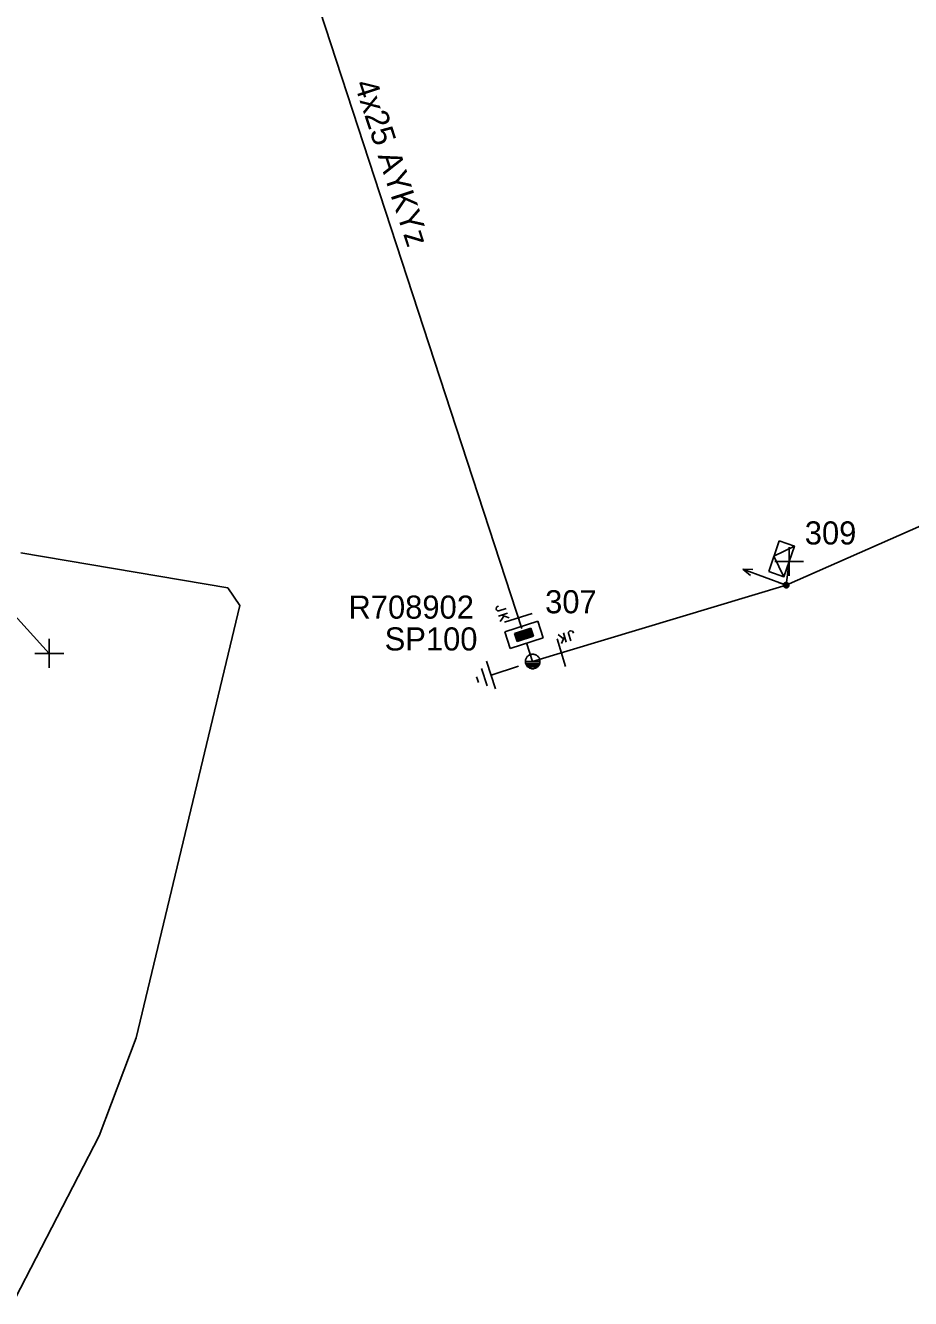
# Model space of a CAD drawing. Extents: x -540466 to -537383, y -1184038 to -1179972.
# Drawn here: x -538183.7 to -538145.4, y -1180694.2 to -1180639.1 of the extents above; entities that cross this region are included whole.
import ezdxf

# ---------------------------------------------------------------- set-up
doc = ezdxf.new("R2010")
doc.units = 0
for name, color, linetype in [('Vrstva 1', 7, 'Continuous'), ('Vrstva 13', 7, 'Continuous'), ('Vrstva 14', 7, 'Continuous'), ('Vrstva 15', 7, 'Continuous'), ('Vrstva 18', 7, 'Continuous'), ('Vrstva 2', 7, 'Continuous'), ('Vrstva 28', 7, 'Continuous'), ('Vrstva 29', 7, 'Continuous'), ('Vrstva 30', 7, 'Continuous'), ('Vrstva 31', 7, 'Continuous'), ('Vrstva 34', 7, 'Continuous'), ('Vrstva 5', 7, 'Continuous'), ('Vrstva 50', 7, 'Continuous'), ('Vrstva 52', 7, 'Continuous'), ('Vrstva 53', 7, 'Continuous'), ('Vrstva 59', 7, 'Continuous'), ('Vrstva 8', 7, 'Continuous'), ('Vrstva 9', 7, 'Continuous')]:
    doc.layers.add(name, color=color, linetype=linetype)

# ---------------------------------------------------------------- blocks, each defined once
blk = doc.blocks.new('NN440')
at = {"layer": 'Vrstva 2'}
for points in [[(0.63, 0), (0.63, 0.06), (0.62, 0.13), (0.6, 0.19), (0.58, 0.25), (0.55, 0.31), (0.51, 0.37), (0.47, 0.42), (0.42, 0.46), (0.37, 0.51), (0.32, 0.54), (0.26, 0.57), (0.2, 0.59), (0.13, 0.61), (0.07, 0.62), (0, 0.63), (-0.06, 0.62), (-0.13, 0.61), (-0.19, 0.59), (-0.26, 0.57), (-0.31, 0.54), (-0.37, 0.51), (-0.42, 0.46), (-0.47, 0.42), (-0.51, 0.37), (-0.54, 0.31), (-0.57, 0.25), (-0.6, 0.19), (-0.62, 0.13), (-0.63, 0.06), (-0.63, 0), (-0.63, -0.07), (-0.62, -0.14), (-0.6, -0.2), (-0.57, -0.26), (-0.54, -0.32), (-0.51, -0.37), (-0.47, -0.43), (-0.42, -0.47), (-0.37, -0.51), (-0.31, -0.55), (-0.26, -0.58), (-0.19, -0.6), (-0.13, -0.62), (-0.06, -0.63), (0, -0.63), (0.07, -0.63), (0.13, -0.62), (0.2, -0.6), (0.26, -0.58), (0.32, -0.55), (0.37, -0.51), (0.42, -0.47), (0.47, -0.43), (0.51, -0.37), (0.55, -0.32), (0.58, -0.26), (0.6, -0.2), (0.62, -0.14), (0.63, -0.07), (0.63, 0)], [(-0.63, 0), (0.63, 0)], [(-0.6, -0.18), (0.57, -0.18)], [(-0.51, -0.32), (0.5, -0.32)], [(-0.37, -0.47), (0.35, -0.47)]]:
    blk.add_lwpolyline(points, dxfattribs=at)
blk = doc.blocks.new('NN560')
at = {"layer": 'Vrstva 2'}
for points in [[(1.999, -0.001), (1.59, 0.141)], [(0, -0.001), (1.999, -0.001)], [(1.999, -0.001), (1.59, -0.134)]]:
    blk.add_lwpolyline(points, dxfattribs=at)
blk = doc.blocks.new('NN840')
at = {"layer": 'Vrstva 15'}
for points in [[(0.003, 0.619), (0.003, -0.631)], [(-0.538, -0.385), (-0.538, -0.71)], [(-0.332, -0.385), (-0.332, -0.798)], [(-0.332, -0.641), (-0.125, -0.385)], [(-0.745, -0.71), (-0.745, -0.66)], [(-0.73, -0.764), (-0.745, -0.71)], [(-0.657, -0.798), (-0.73, -0.764)], [(-0.627, -0.798), (-0.657, -0.798)], [(-0.558, -0.764), (-0.627, -0.798)], [(-0.538, -0.71), (-0.558, -0.764)], [(-0.263, -0.557), (-0.091, -0.798)]]:
    blk.add_lwpolyline(points, dxfattribs=at)
blk = doc.blocks.new('NN800')
at = {"layer": 'Vrstva 1'}
for points in [[(-0.442, 0.442), (0.442, -0.442)], [(-0.442, -0.442), (0.442, 0.442)]]:
    blk.add_lwpolyline(points, dxfattribs=at)
blk = doc.blocks.new('NN620')
at = {"layer": 'Vrstva 8'}
for points in [[(0.752, 0.004), (-0.748, 0.004)], [(-0.748, 0.004), (-0.748, -0.746)], [(0.752, -0.746), (0.752, 0.004)], [(0.368, -0.18), (-0.376, -0.18)], [(-0.376, -0.18), (-0.376, -0.558)], [(0.321, -0.227), (-0.329, -0.227)], [(-0.329, -0.227), (-0.329, -0.51)], [(-0.329, -0.51), (0.321, -0.51)], [(0.274, -0.274), (-0.281, -0.274)], [(-0.281, -0.274), (-0.281, -0.463)], [(-0.281, -0.463), (0.274, -0.463)], [(0.227, -0.321), (-0.234, -0.321)], [(-0.234, -0.321), (-0.234, -0.416)], [(-0.234, -0.416), (0.227, -0.416)], [(-0.193, -0.369), (0.185, -0.369)], [(0.227, -0.416), (0.227, -0.321)], [(0.274, -0.463), (0.274, -0.274)], [(0.321, -0.51), (0.321, -0.227)], [(0.368, -0.558), (0.368, -0.18)], [(-0.748, -0.746), (0.752, -0.746)], [(-0.376, -0.558), (0.368, -0.558)]]:
    blk.add_lwpolyline(points, dxfattribs=at)
blk = doc.blocks.new('NN630')
at = {"layer": 'Vrstva 9'}
for points in [[(-0.003, -0.7), (-0.703, 0)], [(-0.703, -0.7), (-0.703, 0), (0.697, 0), (0.697, -0.7)], [(-0.003, -0.7), (0.697, 0)], [(-0.703, -0.7), (0.697, -0.7)]]:
    blk.add_lwpolyline(points, dxfattribs=at)
blk = doc.blocks.new('NN810')
at = {"layer": 'Vrstva 14'}
for points in [[(0.004, -0.64), (0.004, -1.89)], [(0.629, -1.89), (-0.621, -1.89)], [(0.388, -2.2), (-0.399, -2.2)], [(0.004, -2.515), (-0.124, -2.515)], [(0.137, -2.515), (0.004, -2.515)]]:
    blk.add_lwpolyline(points, dxfattribs=at)
blk = doc.blocks.new('NN500')
at = {"layer": 'Vrstva 2'}
for points in [[(0, -0.24), (0.02, -0.23), (0.05, -0.23), (0.07, -0.22), (0.09, -0.22), (0.12, -0.2), (0.14, -0.19), (0.16, -0.18), (0.17, -0.16), (0.19, -0.14), (0.2, -0.12), (0.21, -0.1), (0.22, -0.07), (0.23, -0.05), (0.23, -0.02), (0.23, 0), (0.23, 0.02), (0.23, 0.05), (0.22, 0.07), (0.21, 0.1), (0.2, 0.12), (0.19, 0.14), (0.17, 0.16), (0.16, 0.17), (0.14, 0.19), (0.12, 0.2), (0.09, 0.21), (0.07, 0.22), (0.05, 0.23), (0.02, 0.23), (0, 0.23), (-0.03, 0.23), (-0.05, 0.23), (-0.07, 0.22), (-0.1, 0.21), (-0.12, 0.2), (-0.14, 0.19), (-0.16, 0.17), (-0.18, 0.16), (-0.19, 0.14), (-0.2, 0.12), (-0.22, 0.1), (-0.22, 0.07), (-0.23, 0.05), (-0.23, 0.02), (-0.24, 0), (-0.23, -0.02), (-0.23, -0.05), (-0.22, -0.07), (-0.22, -0.1), (-0.2, -0.12), (-0.19, -0.14), (-0.18, -0.16), (-0.16, -0.18), (-0.14, -0.19), (-0.12, -0.2), (-0.1, -0.22), (-0.07, -0.22), (-0.05, -0.23), (-0.03, -0.23), (0, -0.24)], [(0, -0.24), (0.02, -0.23), (0.05, -0.23), (0.07, -0.22), (0.09, -0.22), (0.12, -0.2), (0.14, -0.19), (0.16, -0.18), (0.17, -0.16), (0.19, -0.14), (0.2, -0.12), (0.21, -0.1), (0.22, -0.07), (0.23, -0.05), (0.23, -0.02), (0.23, 0), (0.23, 0.02), (0.23, 0.05), (0.22, 0.07), (0.21, 0.1), (0.2, 0.12), (0.19, 0.14), (0.17, 0.16), (0.16, 0.17), (0.14, 0.19), (0.12, 0.2), (0.09, 0.21), (0.07, 0.22), (0.05, 0.23), (0.02, 0.23), (0, 0.23), (-0.03, 0.23), (-0.05, 0.23), (-0.07, 0.22), (-0.1, 0.21), (-0.12, 0.2), (-0.14, 0.19), (-0.16, 0.17), (-0.18, 0.16), (-0.19, 0.14), (-0.2, 0.12), (-0.22, 0.1), (-0.22, 0.07), (-0.23, 0.05), (-0.23, 0.02), (-0.24, 0), (-0.23, -0.02), (-0.23, -0.05), (-0.22, -0.07), (-0.22, -0.1), (-0.2, -0.12), (-0.19, -0.14), (-0.18, -0.16), (-0.16, -0.18), (-0.14, -0.19), (-0.12, -0.2), (-0.1, -0.22), (-0.07, -0.22), (-0.05, -0.23), (-0.03, -0.23), (0, -0.24)], [(0, -0.21), (0.02, -0.2), (0.04, -0.2), (0.06, -0.2), (0.08, -0.19), (0.1, -0.18), (0.12, -0.17), (0.14, -0.15), (0.15, -0.14), (0.16, -0.12), (0.18, -0.1), (0.19, -0.08), (0.19, -0.06), (0.2, -0.04), (0.2, -0.02), (0.2, 0), (0.2, 0.02), (0.2, 0.04), (0.19, 0.06), (0.19, 0.08), (0.18, 0.1), (0.16, 0.12), (0.15, 0.14), (0.14, 0.15), (0.12, 0.17), (0.1, 0.18), (0.08, 0.19), (0.06, 0.19), (0.04, 0.2), (0.02, 0.2), (0, 0.2), (-0.02, 0.2), (-0.04, 0.2), (-0.06, 0.19), (-0.08, 0.19), (-0.1, 0.18), (-0.12, 0.17), (-0.14, 0.15), (-0.15, 0.14), (-0.17, 0.12), (-0.18, 0.1), (-0.19, 0.08), (-0.2, 0.06), (-0.2, 0.04), (-0.21, 0.02), (-0.21, 0), (-0.21, -0.02), (-0.2, -0.04), (-0.2, -0.06), (-0.19, -0.08), (-0.18, -0.1), (-0.17, -0.12), (-0.15, -0.14), (-0.14, -0.15), (-0.12, -0.17), (-0.1, -0.18), (-0.08, -0.19), (-0.06, -0.2), (-0.04, -0.2), (-0.02, -0.2), (0, -0.21)], [(0, -0.18), (0.02, -0.18), (0.04, -0.17), (0.05, -0.17), (0.07, -0.16), (0.09, -0.15), (0.1, -0.14), (0.12, -0.13), (0.13, -0.12), (0.14, -0.1), (0.15, -0.09), (0.16, -0.07), (0.17, -0.05), (0.17, -0.04), (0.17, -0.02), (0.17, 0), (0.17, 0.02), (0.17, 0.04), (0.17, 0.05), (0.16, 0.07), (0.15, 0.09), (0.14, 0.1), (0.13, 0.12), (0.12, 0.13), (0.1, 0.14), (0.09, 0.15), (0.07, 0.16), (0.05, 0.17), (0.04, 0.17), (0.02, 0.17), (0, 0.18), (-0.02, 0.17), (-0.04, 0.17), (-0.06, 0.17), (-0.07, 0.16), (-0.09, 0.15), (-0.1, 0.14), (-0.12, 0.13), (-0.13, 0.12), (-0.14, 0.1), (-0.15, 0.09), (-0.16, 0.07), (-0.17, 0.05), (-0.17, 0.04), (-0.18, 0.02), (-0.18, 0), (-0.18, -0.02), (-0.17, -0.04), (-0.17, -0.05), (-0.16, -0.07), (-0.15, -0.09), (-0.14, -0.1), (-0.13, -0.12), (-0.12, -0.13), (-0.1, -0.14), (-0.09, -0.15), (-0.07, -0.16), (-0.06, -0.17), (-0.04, -0.17), (-0.02, -0.18), (0, -0.18)], [(0, -0.15), (0.01, -0.15), (0.03, -0.14), (0.04, -0.14), (0.06, -0.13), (0.07, -0.13), (0.08, -0.12), (0.1, -0.11), (0.11, -0.1), (0.12, -0.09), (0.13, -0.07), (0.13, -0.06), (0.14, -0.05), (0.14, -0.03), (0.14, -0.02), (0.14, 0), (0.14, 0.01), (0.14, 0.03), (0.14, 0.04), (0.13, 0.06), (0.13, 0.07), (0.12, 0.09), (0.11, 0.1), (0.1, 0.11), (0.08, 0.12), (0.07, 0.13), (0.06, 0.13), (0.04, 0.14), (0.03, 0.14), (0.01, 0.14), (0, 0.15), (-0.02, 0.14), (-0.03, 0.14), (-0.05, 0.14), (-0.06, 0.13), (-0.07, 0.13), (-0.09, 0.12), (-0.1, 0.11), (-0.11, 0.1), (-0.12, 0.09), (-0.13, 0.07), (-0.13, 0.06), (-0.14, 0.04), (-0.14, 0.03), (-0.15, 0.01), (-0.15, 0), (-0.15, -0.02), (-0.14, -0.03), (-0.14, -0.05), (-0.13, -0.06), (-0.13, -0.07), (-0.12, -0.09), (-0.11, -0.1), (-0.1, -0.11), (-0.09, -0.12), (-0.07, -0.13), (-0.06, -0.13), (-0.05, -0.14), (-0.03, -0.14), (-0.02, -0.15), (0, -0.15)], [(0, -0.12), (0.01, -0.12), (0.02, -0.11), (0.03, -0.11), (0.05, -0.11), (0.06, -0.1), (0.07, -0.09), (0.08, -0.09), (0.09, -0.08), (0.09, -0.07), (0.1, -0.06), (0.11, -0.05), (0.11, -0.04), (0.11, -0.02), (0.11, -0.01), (0.12, 0), (0.11, 0.01), (0.11, 0.02), (0.11, 0.04), (0.11, 0.05), (0.1, 0.06), (0.09, 0.07), (0.09, 0.08), (0.08, 0.09), (0.07, 0.09), (0.06, 0.1), (0.05, 0.11), (0.03, 0.11), (0.02, 0.11), (0.01, 0.12), (0, 0.12), (-0.01, 0.12), (-0.03, 0.11), (-0.04, 0.11), (-0.05, 0.11), (-0.06, 0.1), (-0.07, 0.09), (-0.08, 0.09), (-0.09, 0.08), (-0.1, 0.07), (-0.1, 0.06), (-0.11, 0.05), (-0.11, 0.04), (-0.12, 0.02), (-0.12, 0.01), (-0.12, 0), (-0.12, -0.01), (-0.12, -0.02), (-0.11, -0.04), (-0.11, -0.05), (-0.1, -0.06), (-0.1, -0.07), (-0.09, -0.08), (-0.08, -0.09), (-0.07, -0.09), (-0.06, -0.1), (-0.05, -0.11), (-0.04, -0.11), (-0.03, -0.11), (-0.01, -0.12), (0, -0.12)], [(0, -0.09), (0.01, -0.09), (0.02, -0.09), (0.03, -0.08), (0.03, -0.08), (0.04, -0.08), (0.05, -0.07), (0.06, -0.07), (0.06, -0.06), (0.07, -0.05), (0.07, -0.04), (0.08, -0.04), (0.08, -0.03), (0.08, -0.02), (0.09, -0.01), (0.09, 0), (0.09, 0.01), (0.08, 0.02), (0.08, 0.03), (0.08, 0.03), (0.07, 0.04), (0.07, 0.05), (0.06, 0.06), (0.06, 0.06), (0.05, 0.07), (0.04, 0.07), (0.03, 0.08), (0.03, 0.08), (0.02, 0.08), (0.01, 0.09), (0, 0.09), (-0.01, 0.09), (-0.02, 0.08), (-0.03, 0.08), (-0.04, 0.08), (-0.04, 0.07), (-0.05, 0.07), (-0.06, 0.06), (-0.07, 0.06), (-0.07, 0.05), (-0.08, 0.04), (-0.08, 0.03), (-0.08, 0.03), (-0.09, 0.02), (-0.09, 0.01), (-0.09, 0), (-0.09, -0.01), (-0.09, -0.02), (-0.08, -0.03), (-0.08, -0.04), (-0.08, -0.04), (-0.07, -0.05), (-0.07, -0.06), (-0.06, -0.07), (-0.05, -0.07), (-0.04, -0.08), (-0.04, -0.08), (-0.03, -0.08), (-0.02, -0.09), (-0.01, -0.09), (0, -0.09)], [(0, -0.06), (0, -0.06), (0.01, -0.06), (0.02, -0.05), (0.02, -0.05), (0.03, -0.05), (0.03, -0.05), (0.04, -0.04), (0.04, -0.04), (0.05, -0.03), (0.05, -0.03), (0.05, -0.02), (0.05, -0.02), (0.05, -0.01), (0.06, -0.01), (0.06, 0), (0.06, 0.01), (0.05, 0.01), (0.05, 0.02), (0.05, 0.02), (0.05, 0.03), (0.05, 0.03), (0.04, 0.04), (0.04, 0.04), (0.03, 0.05), (0.03, 0.05), (0.02, 0.05), (0.02, 0.05), (0.01, 0.06), (0, 0.06), (0, 0.06), (-0.01, 0.06), (-0.01, 0.06), (-0.02, 0.05), (-0.02, 0.05), (-0.03, 0.05), (-0.03, 0.05), (-0.04, 0.04), (-0.04, 0.04), (-0.05, 0.03), (-0.05, 0.03), (-0.05, 0.02), (-0.06, 0.02), (-0.06, 0.01), (-0.06, 0.01), (-0.06, 0), (-0.06, -0.01), (-0.06, -0.01), (-0.06, -0.02), (-0.05, -0.02), (-0.05, -0.03), (-0.05, -0.03), (-0.04, -0.04), (-0.04, -0.04), (-0.03, -0.05), (-0.03, -0.05), (-0.02, -0.05), (-0.02, -0.05), (-0.01, -0.06), (-0.01, -0.06), (0, -0.06)], [(0, -0.03), (0, -0.03), (0, -0.03), (0.01, -0.03), (0.01, -0.03), (0.01, -0.02), (0.02, -0.02), (0.02, -0.02), (0.02, -0.02), (0.02, -0.02), (0.02, -0.01), (0.02, -0.01), (0.03, -0.01), (0.03, -0.01), (0.03, 0), (0.03, 0), (0.03, 0), (0.03, 0.01), (0.03, 0.01), (0.02, 0.01), (0.02, 0.01), (0.02, 0.02), (0.02, 0.02), (0.02, 0.02), (0.02, 0.02), (0.01, 0.02), (0.01, 0.02), (0.01, 0.03), (0, 0.03), (0, 0.03), (0, 0.03), (0, 0.03), (-0.01, 0.03), (-0.01, 0.03), (-0.01, 0.02), (-0.02, 0.02), (-0.02, 0.02), (-0.02, 0.02), (-0.02, 0.02), (-0.02, 0.02), (-0.03, 0.01), (-0.03, 0.01), (-0.03, 0.01), (-0.03, 0.01), (-0.03, 0), (-0.03, 0), (-0.03, 0), (-0.03, -0.01), (-0.03, -0.01), (-0.03, -0.01), (-0.03, -0.01), (-0.02, -0.02), (-0.02, -0.02), (-0.02, -0.02), (-0.02, -0.02), (-0.02, -0.02), (-0.01, -0.03), (-0.01, -0.03), (-0.01, -0.03), (0, -0.03), (0, -0.03)], [(0.23, 0), (0.7, 0)]]:
    blk.add_lwpolyline(points, dxfattribs=at)

msp = doc.modelspace()

# ---------------------------------------------------------------- linework, layer by layer
at = {"layer": 'Vrstva 5'}
msp.add_lwpolyline([(-538184.13, -1180694.24), (-538180.5, -1180687.2), (-538178.89, -1180682.95), (-538174.41, -1180664.24), (-538174.93, -1180663.47), (-538183.884, -1180661.958)], dxfattribs=at)
at = {"layer": 'Vrstva 50'}
msp.add_lwpolyline([(-538161.74, -1180666.66), (-538150.77, -1180663.36), (-538121.4, -1180650.4)], dxfattribs=at)
at = {"layer": 'Vrstva 52'}
for points in [[(-538173.54, -1180630.51), (-538162.205, -1180665.233)], [(-538162, -1180665.862), (-538161.74, -1180666.66)]]:
    msp.add_lwpolyline(points, dxfattribs=at)
at = {"layer": 'Vrstva 59'}
msp.add_lwpolyline([(-538184.851, -1180663.913), (-538182.656, -1180666.311)], dxfattribs=at)
at = {"layer": 'Vrstva 8'}
msp.add_lwpolyline([(-538150.77, -1180663.36), (-538150.641, -1180662.335)], dxfattribs=at)

# ---------------------------------------------------------------- block references
at = {"layer": 'Vrstva 13', "rotation": 159.65471381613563}
msp.add_blockref('NN560', (-538150.77, -1180663.36), dxfattribs=at)
at = {"layer": 'Vrstva 13', "xscale": 0.49999999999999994, "yscale": 0.5000000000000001, "rotation": 161.25200005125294}
msp.add_blockref('NN500', (-538150.769, -1180663.36), dxfattribs=at)
at = {"layer": 'Vrstva 13', "xscale": 0.5, "yscale": 0.5}
msp.add_blockref('NN440', (-538161.74, -1180666.66), dxfattribs=at)
at = {"layer": 'Vrstva 15', "rotation": -71.9536388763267}
msp.add_blockref('NN810', (-538161.74, -1180666.66), dxfattribs=at)
at = {"layer": 'Vrstva 18'}
for p, rotation in [((-538162.357, -1180664.769), -71.92169444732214), ((-538160.499, -1180666.287), -163.2576388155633)]:
    msp.add_blockref('NN840', p, dxfattribs=dict(at, rotation=rotation))
at = {"layer": 'Vrstva 28', "rotation": -161.92239994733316}
msp.add_blockref('NN620', (-538162, -1180665.862), dxfattribs=at)
at = {"layer": 'Vrstva 31', "rotation": -108.7495388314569}
msp.add_blockref('NN630', (-538150.641, -1180662.335), dxfattribs=at)
at = {"layer": 'Vrstva 34'}
for p, rotation in [((-538150.641, -1180662.334), 44.99999995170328), ((-538182.656, -1180666.311), 45)]:
    msp.add_blockref('NN800', p, dxfattribs=dict(at, rotation=rotation))

# ---------------------------------------------------------------- texts
at = {"layer": 'Vrstva 14'}
for s, p in [('309', (-538149.966, -1180661.599)), ('307', (-538161.2, -1180664.578))]:
    msp.add_text(s, height=1, dxfattribs=at).set_placement(p)
at = {"layer": 'Vrstva 29'}
msp.add_text('R708902', height=1, dxfattribs=at).set_placement((-538169.708, -1180664.81))
at = {"layer": 'Vrstva 30'}
msp.add_text('SP100', height=1, dxfattribs=at).set_placement((-538168.142, -1180666.187))
at = {"layer": 'Vrstva 53'}
msp.add_text('4x25 AYKYz', height=1, rotation=288.078, dxfattribs=at).set_placement((-538169.468, -1180641.654))

doc.saveas('drawing.dxf')
